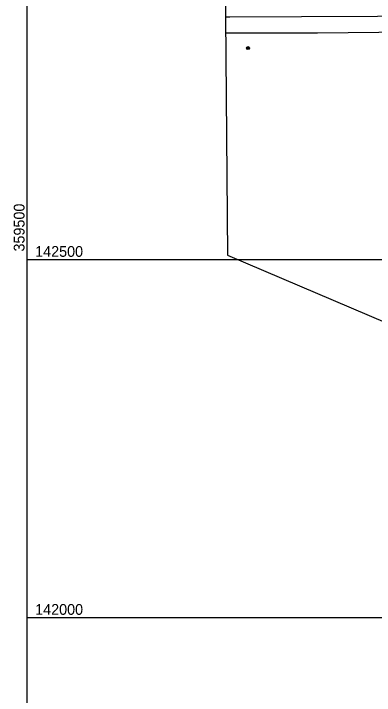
# Model space of a CAD drawing. Extents: x 353423 to 364002, y 127000 to 201942.
# Drawn here: x 359481 to 359985, y 141891 to 142843 of the extents above; entities that cross this region are included whole.
import ezdxf

# ---------------------------------------------------------------- set-up
doc = ezdxf.new("R2010")
doc.units = 0
for name, color, linetype in [('E_DTM_SlopeTop', 7, 'Continuous'), ('E_LAND_BrushLine', 7, 'Continuous'), ('E_LAND_TreeLine', 7, 'Continuous'), ('E_RDWY_Gravel', 7, 'Continuous')]:
    doc.layers.add(name, color=color, linetype=linetype)

msp = doc.modelspace()

# ---------------------------------------------------------------- linework, layer by layer
at = {"layer": 'E_DTM_SlopeTop'}
for points in [[(361721.23, 142857.14), (361672.72, 142856.52), (361575.72, 142855.28), (361503.04, 142854.55), (361429.21, 142853.33), (361348.76, 142853.06), (361294.72, 142852.79), (361219.96, 142852.14), (361134.6, 142850.87), (361051.23, 142850.69), (360962.79, 142849.52), (360847.96, 142848.06), (360757.2, 142847.04), (360661.91, 142845.91), (360567.92, 142844.54), (360482.41, 142843.72), (360406.02, 142843.46), (360314.64, 142842.32), (360192.48, 142841.09), (360087.35, 142840.4), (359989.71, 142839.23), (359883.52, 142838.89), (359783.17, 142838.58), (359777.15, 142838.54)], [(359777.35, 142816.6), (359819.85, 142816.79), (359905.51, 142816.83), (359991.39, 142817.56), (360067.13, 142817.86), (360148.5, 142819.18), (360231.35, 142820.12), (360317.67, 142820.49), (360437.6, 142821.49), (360550.29, 142822.64), (360688.76, 142824.38), (360777.66, 142824.96), (360891.84, 142826.64), (360995.34, 142827.66), (361094.31, 142828.74), (361182.46, 142829.57), (361306.64, 142830.92), (361422.09, 142830.84), (361507.58, 142832.17), (361604.97, 142832.83), (361668.59, 142833.63), (361718.45, 142834.01)]]:
    msp.add_lwpolyline(points, dxfattribs=at)
at = {"layer": 'E_LAND_BrushLine'}
for centre, radius in [((359808.62, 142795.27), 2.02), ((359808.61, 142795.27), 1.52), ((359808.65, 142795.28), 1.01), ((359808.64, 142795.28), 0.502)]:
    msp.add_circle(centre, radius, dxfattribs=at)
at = {"layer": 'E_LAND_TreeLine'}
for p, q in [((359500, 141500), (359500, 144000)), ((359500, 142500), (364000, 142500)), ((359500, 142000), (364000, 142000))]:
    msp.add_line(p, q, dxfattribs=at)
at = {"layer": 'E_RDWY_Gravel'}
msp.add_lwpolyline([(359774.19, 143171.43), (359780.11, 142506.22), (361194.02, 141904.11)], dxfattribs=at)

# ---------------------------------------------------------------- texts
at = {"layer": 'E_LAND_TreeLine'}
msp.add_text('  359500  ', height=15, rotation=90, dxfattribs=at).set_placement((359496.25, 142500))
for s, p in [('  142500  ', (359500, 142503.75)), ('  142000  ', (359500, 142003.75))]:
    msp.add_text(s, height=15, dxfattribs=at).set_placement(p)

doc.saveas('drawing.dxf')
